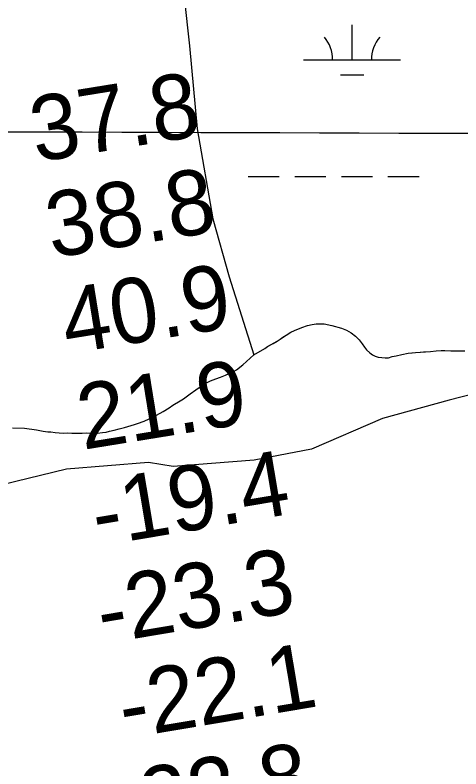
# Model space of a CAD drawing. Extents: x 3148686 to 3186545, y 916144 to 941516.
# Drawn here: x 3163416 to 3163876, y 932988 to 933764 of the extents above; entities that cross this region are included whole.
import ezdxf

# ---------------------------------------------------------------- set-up
doc = ezdxf.new("R2010")
doc.units = 0
for name, color, linetype in [('V-GRID-MAJR', 7, 'Continuous'), ('V-RIVR-EDGE', 7, 'Continuous'), ('V-RIVR-RANG', 7, 'Continuous'), ('V-SITE-VEGE', 7, 'Continuous'), ('V-WETL-SWMP', 7, 'Continuous')]:
    doc.layers.add(name, color=color, linetype=linetype)

msp = doc.modelspace()

# ---------------------------------------------------------------- linework, layer by layer
at = {"layer": 'V-GRID-MAJR'}
msp.add_spline([(3152965.56, 933679.68), (3155575.1, 933670.47), (3160794.17, 933652.63), (3166013.25, 933635.55), (3171232.32, 933619.23), (3176451.4, 933603.67), (3181670.49, 933588.87), (3184280.03, 933581.75)], degree=3, dxfattribs=at)
at = {"layer": 'V-RIVR-EDGE'}
msp.add_lwpolyline([(3164344.22, 933418.23), (3164278.85, 933411.65), (3164203.14, 933412.36), (3164131.04, 933406.83), (3164087.98, 933403.31), (3164014.85, 933400.89), (3163953.11, 933390.67), (3163863.33, 933367.56), (3163794.82, 933348.54), (3163721.62, 933317.08), (3163662.47, 933305.82), (3163578.95, 933299.28), (3163553.55, 933303.5), (3163469, 933296.45), (3163363.14, 933270.78)], dxfattribs=at)
at = {"layer": 'V-SITE-VEGE'}
for p, q in [((3163711.54, 933442.45), (3163717.45, 933444.37)), ((3163717.45, 933444.37), (3163722.18, 933445.52)), ((3163722.18, 933445.52), (3163726.5, 933446.07)), ((3163726.5, 933446.07), (3163734.56, 933446.01)), ((3163734.56, 933446.01), (3163742.6, 933444.57)), ((3163742.6, 933444.57), (3163752.4, 933441.55)), ((3163695.37, 933434.53), (3163700.31, 933437.63)), ((3163700.31, 933437.63), (3163704.06, 933439.37)), ((3163704.06, 933439.37), (3163711.54, 933442.45)), ((3163752.4, 933441.55), (3163757.69, 933439.54)), ((3163757.69, 933439.54), (3163762.58, 933436.75)), ((3163762.58, 933436.75), (3163767.07, 933433.38)), ((3163676.42, 933422.69), (3163686.29, 933428.31)), ((3163686.29, 933428.31), (3163689.25, 933430.25)), ((3163689.25, 933430.25), (3163695.37, 933434.53)), ((3163767.07, 933433.38), (3163770.58, 933429.62)), ((3163770.58, 933429.62), (3163773.69, 933425.67)), ((3163662.02, 933414.16), (3163673.46, 933420.75)), ((3163673.46, 933420.75), (3163676.42, 933422.69)), ((3163773.69, 933425.67), (3163776.22, 933422.11)), ((3163776.22, 933422.11), (3163778.36, 933419.34)), ((3163650.94, 933404.03), (3163662.02, 933414.16)), ((3163778.36, 933419.34), (3163781.67, 933416.18)), ((3163781.67, 933416.18), (3163784.6, 933414.19)), ((3163784.6, 933414.19), (3163787.34, 933412.79)), ((3163787.34, 933412.79), (3163790.28, 933411.98)), ((3163804.83, 933412.46), (3163808.76, 933413.22)), ((3163808.76, 933413.22), (3163814.67, 933414.74)), ((3163814.67, 933414.74), (3163821.16, 933415.87)), ((3163821.16, 933415.87), (3163828.63, 933416.79)), ((3163828.63, 933416.79), (3163844.35, 933417.85)), ((3163844.35, 933417.85), (3163850.06, 933418.4)), ((3163850.06, 933418.4), (3163859.09, 933418.72)), ((3163859.09, 933418.72), (3163869.5, 933418.25)), ((3163869.5, 933418.25), (3163875.59, 933418.4)), ((3163875.59, 933418.4), (3163879.52, 933418.37)), ((3163790.28, 933411.98), (3163794.01, 933411.37)), ((3163794.01, 933411.37), (3163797.35, 933411.14)), ((3163797.35, 933411.14), (3163801.08, 933411.31)), ((3163801.08, 933411.31), (3163804.83, 933412.46)), ((3163641.06, 933397.03), (3163644.42, 933398.97)), ((3163644.42, 933398.97), (3163650.94, 933404.03)), ((3163617.41, 933387.59), (3163622.93, 933389.71)), ((3163622.93, 933389.71), (3163627.85, 933391.24)), ((3163627.85, 933391.24), (3163632.98, 933393.36)), ((3163632.98, 933393.36), (3163641.06, 933397.03)), ((3163602.41, 933378.27), (3163611.89, 933384.88)), ((3163611.89, 933384.88), (3163617.41, 933387.59)), ((3163589.57, 933368.94), (3163596.68, 933374)), ((3163596.68, 933374), (3163602.41, 933378.27)), ((3163578.71, 933362.54), (3163586.41, 933367)), ((3163586.41, 933367), (3163589.57, 933368.94)), ((3163568.64, 933355.94), (3163574.76, 933359.82)), ((3163574.76, 933359.82), (3163578.71, 933362.54)), ((3163558.19, 933350.13), (3163568.64, 933355.94)), ((3163539.07, 933342.42), (3163542.22, 933343.38)), ((3163542.22, 933343.38), (3163549.31, 933345.88)), ((3163549.31, 933345.88), (3163554.44, 933348.2)), ((3163554.44, 933348.2), (3163558.19, 933350.13)), ((3163413.31, 933339.07), (3163425.69, 933338.58)), ((3163425.69, 933338.58), (3163438.25, 933336.91)), ((3163438.25, 933336.91), (3163444.92, 933335.68)), ((3163444.92, 933335.68), (3163449.82, 933335.06)), ((3163449.82, 933335.06), (3163452.97, 933334.84)), ((3163510.13, 933334.79), (3163513.48, 933335.54)), ((3163513.48, 933335.54), (3163518.4, 933336.69)), ((3163518.4, 933336.69), (3163523.52, 933338.22)), ((3163523.52, 933338.22), (3163529.03, 933339.55)), ((3163529.03, 933339.55), (3163539.07, 933342.42)), ((3163452.97, 933334.84), (3163457.48, 933334.21)), ((3163457.48, 933334.21), (3163465.53, 933333.76)), ((3163465.53, 933333.76), (3163470.44, 933333.92)), ((3163470.44, 933333.92), (3163474.76, 933333.69)), ((3163474.76, 933333.69), (3163485.37, 933333.6)), ((3163485.37, 933333.6), (3163489.3, 933333.77)), ((3163489.3, 933333.77), (3163494.21, 933333.53)), ((3163494.21, 933333.53), (3163501.09, 933333.68)), ((3163501.09, 933333.68), (3163506.2, 933334.23)), ((3163506.2, 933334.23), (3163510.13, 933334.79))]:
    msp.add_line(p, q, dxfattribs=at)
at = {"layer": 'V-WETL-SWMP'}
for p, q in [((3163588.75, 933796), (3163595.96, 933732.5)), ((3163588.75, 933796), (3163595.96, 933732.5)), ((3163763.4, 933717.96), (3163763.43, 933753.96)), ((3163595.96, 933732.5), (3163603.92, 933646.82)), ((3163595.96, 933732.5), (3163603.92, 933646.82)), ((3163713.4, 933718.02), (3163813.4, 933717.91)), ((3163751.38, 933702.54), (3163775.38, 933702.52)), ((3163603.92, 933646.82), (3163619.84, 933554.31)), ((3163603.92, 933646.82), (3163619.84, 933554.31)), ((3163656.43, 933598), (3163688.43, 933597.97)), ((3163704.43, 933597.95), (3163736.43, 933597.92)), ((3163752.43, 933597.9), (3163784.43, 933597.87)), ((3163800.43, 933597.85), (3163832.43, 933597.82)), ((3163619.84, 933554.31), (3163636.62, 933494.43)), ((3163619.84, 933554.31), (3163636.62, 933494.43)), ((3163636.62, 933494.43), (3163662.02, 933414.16)), ((3163636.62, 933494.43), (3163662.02, 933414.16)), ((3163711.55, 933442.46), (3163717.45, 933444.37)), ((3163711.55, 933442.46), (3163717.45, 933444.37)), ((3163717.45, 933444.37), (3163722.18, 933445.52)), ((3163717.45, 933444.37), (3163722.18, 933445.52)), ((3163722.18, 933445.52), (3163726.5, 933446.07)), ((3163722.18, 933445.52), (3163726.5, 933446.07)), ((3163726.5, 933446.07), (3163734.56, 933446.01)), ((3163726.5, 933446.07), (3163734.56, 933446.01)), ((3163734.56, 933446.01), (3163737.89, 933445.39)), ((3163734.56, 933446.01), (3163737.89, 933445.39)), ((3163737.89, 933445.39), (3163742.6, 933444.57)), ((3163737.89, 933445.39), (3163742.6, 933444.57)), ((3163742.6, 933444.57), (3163752.4, 933441.55)), ((3163742.6, 933444.57), (3163752.4, 933441.55)), ((3163695.38, 933434.53), (3163700.31, 933437.63)), ((3163695.38, 933434.53), (3163700.31, 933437.63)), ((3163700.31, 933437.63), (3163704.06, 933439.37)), ((3163700.31, 933437.63), (3163704.06, 933439.37)), ((3163704.06, 933439.37), (3163711.55, 933442.46)), ((3163704.06, 933439.37), (3163711.55, 933442.46)), ((3163752.4, 933441.55), (3163757.69, 933439.54)), ((3163752.4, 933441.55), (3163757.69, 933439.54)), ((3163757.69, 933439.54), (3163762.58, 933436.76)), ((3163757.69, 933439.54), (3163762.58, 933436.76)), ((3163762.58, 933436.76), (3163767.07, 933433.38)), ((3163762.58, 933436.76), (3163767.07, 933433.38)), ((3163681.95, 933425.79), (3163686.29, 933428.31)), ((3163681.95, 933425.79), (3163686.29, 933428.31)), ((3163686.29, 933428.31), (3163689.25, 933430.25)), ((3163686.29, 933428.31), (3163689.25, 933430.25)), ((3163689.25, 933430.25), (3163692.22, 933432.39)), ((3163689.25, 933430.25), (3163692.22, 933432.39)), ((3163692.22, 933432.39), (3163695.38, 933434.53)), ((3163692.22, 933432.39), (3163695.38, 933434.53)), ((3163767.07, 933433.38), (3163770.58, 933429.62)), ((3163767.07, 933433.38), (3163770.58, 933429.62)), ((3163770.58, 933429.62), (3163773.69, 933425.67)), ((3163770.58, 933429.62), (3163773.69, 933425.67)), ((3163662.02, 933414.16), (3163673.46, 933420.75)), ((3163662.02, 933414.16), (3163673.46, 933420.75)), ((3163673.46, 933420.75), (3163676.42, 933422.69)), ((3163673.46, 933420.75), (3163676.42, 933422.69)), ((3163676.42, 933422.69), (3163681.95, 933425.79)), ((3163676.42, 933422.69), (3163681.95, 933425.79)), ((3163773.69, 933425.67), (3163776.22, 933422.11)), ((3163773.69, 933425.67), (3163776.22, 933422.11)), ((3163776.22, 933422.11), (3163778.36, 933419.35)), ((3163776.22, 933422.11), (3163778.36, 933419.35)), ((3163778.36, 933419.35), (3163781.67, 933416.18)), ((3163778.36, 933419.35), (3163781.67, 933416.18)), ((3163781.67, 933416.18), (3163784.6, 933414.19)), ((3163781.67, 933416.18), (3163784.6, 933414.19)), ((3163784.6, 933414.19), (3163787.34, 933412.79)), ((3163784.6, 933414.19), (3163787.34, 933412.79)), ((3163787.34, 933412.79), (3163790.28, 933411.99)), ((3163787.34, 933412.79), (3163790.28, 933411.99)), ((3163804.83, 933412.46), (3163808.76, 933413.22)), ((3163804.83, 933412.46), (3163808.76, 933413.22)), ((3163808.76, 933413.22), (3163814.67, 933414.74)), ((3163808.76, 933413.22), (3163814.67, 933414.74)), ((3163814.67, 933414.74), (3163821.16, 933415.87)), ((3163814.67, 933414.74), (3163821.16, 933415.87)), ((3163821.16, 933415.87), (3163825.29, 933416.43)), ((3163821.16, 933415.87), (3163825.29, 933416.43)), ((3163825.29, 933416.43), (3163828.63, 933416.8)), ((3163825.29, 933416.43), (3163828.63, 933416.8)), ((3163828.63, 933416.8), (3163833.74, 933417.15)), ((3163828.63, 933416.8), (3163833.74, 933417.15)), ((3163833.74, 933417.15), (3163836.88, 933417.32)), ((3163833.74, 933417.15), (3163836.88, 933417.32)), ((3163836.88, 933417.32), (3163844.35, 933417.85)), ((3163836.88, 933417.32), (3163844.35, 933417.85)), ((3163844.35, 933417.85), (3163850.06, 933418.4)), ((3163844.35, 933417.85), (3163850.06, 933418.4)), ((3163850.06, 933418.4), (3163855.16, 933418.56)), ((3163850.06, 933418.4), (3163855.16, 933418.56)), ((3163855.16, 933418.56), (3163859.09, 933418.72)), ((3163855.16, 933418.56), (3163859.09, 933418.72)), ((3163859.09, 933418.72), (3163865.18, 933418.48)), ((3163859.09, 933418.72), (3163865.18, 933418.48)), ((3163865.18, 933418.48), (3163869.5, 933418.25)), ((3163865.18, 933418.48), (3163869.5, 933418.25)), ((3163869.5, 933418.25), (3163875.59, 933418.4)), ((3163869.5, 933418.25), (3163875.59, 933418.4)), ((3163790.28, 933411.99), (3163794.01, 933411.37)), ((3163790.28, 933411.99), (3163794.01, 933411.37)), ((3163794.01, 933411.37), (3163797.35, 933411.14)), ((3163794.01, 933411.37), (3163797.35, 933411.14)), ((3163797.35, 933411.14), (3163801.08, 933411.31)), ((3163797.35, 933411.14), (3163801.08, 933411.31)), ((3163801.08, 933411.31), (3163804.83, 933412.46)), ((3163801.08, 933411.31), (3163804.83, 933412.46))]:
    msp.add_line(p, q, dxfattribs=at)
for centre, start, end in [((3163708.15, 933718.5), 359.16781, 40.71147), ((3163818.64, 933718.38), 139.1678, 180.71146)]:
    msp.add_arc(centre, 35.25, start, end, dxfattribs=at)

# ---------------------------------------------------------------- texts
at = {"layer": 'V-RIVR-RANG'}
for s, rotation, p in [('37.8', 9.20833, (3163437.67, 933612.43)), ('38.8', 9.20833, (3163453.91, 933513.76)), ('40.9', 9.20833, (3163469.89, 933415.04)), ('21.9', 9.20833, (3163486.13, 933316.37)), ('-19.4', 9.54583, (3163500.82, 933216.92)), ('-23.3', 9.54583, (3163506.14, 933116.34)), ('-22.1', 9.54583, (3163528.62, 933018.78)), ('-22.8', 9.54583, (3163521.69, 932916.27))]:
    msp.add_text(s, height=67, rotation=rotation, dxfattribs=at).set_placement(p)

doc.saveas('drawing.dxf')
